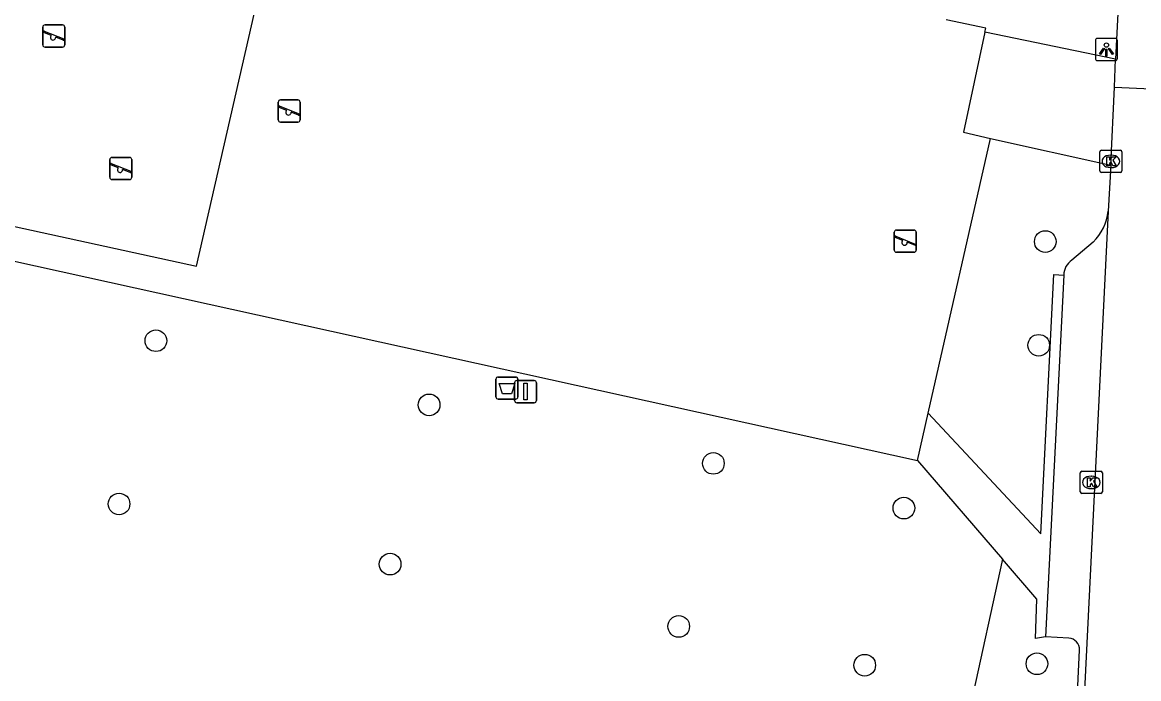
# Model space of a CAD drawing. Extents: x 163686 to 164493, y 382719 to 383870.
# Drawn here: x 164086.6 to 164137, y 383510.4 to 383540 of the extents above; entities that cross this region are included whole.
import ezdxf

# ---------------------------------------------------------------- set-up
doc = ezdxf.new("R2010")
doc.units = 0
for name, color, linetype in [('IMGEO_Afvalbak', 7, 'Continuous'), ('IMGEO_Boom', 7, 'Continuous'), ('IMGEO_Groenvoorziening', 7, 'Continuous'), ('IMGEO_Kolk', 7, 'Continuous'), ('IMGEO_Lichtpunt', 7, 'Continuous'), ('IMGEO_Parkeervlak_open', 7, 'Continuous'), ('IMGEO_Rijbaan_lokaal_open', 7, 'Continuous'), ('IMGEO_Speelvoorziening', 7, 'Continuous'), ('IMGEO_Terreindeel_open', 7, 'Continuous'), ('IMGEO_Verkeersbordpaal', 7, 'Continuous'), ('IMGEO_Voetpad_open', 7, 'Continuous')]:
    doc.layers.add(name, color=color, linetype=linetype)

msp = doc.modelspace()

# ---------------------------------------------------------------- linework, layer by layer
at = {"layer": 'IMGEO_Afvalbak'}
for p, q in [((164108.013, 383523.092), (164108.013, 383523.892)), ((164108.013, 383523.892), (164108.013, 383523.092)), ((164108.113, 383523.992), (164108.903, 383523.992)), ((164108.903, 383523.992), (164108.113, 383523.992)), ((164109.003, 383523.892), (164109.003, 383523.092)), ((164109.003, 383523.092), (164109.003, 383523.892)), ((164108.903, 383522.992), (164108.113, 383522.992)), ((164108.113, 383522.992), (164108.903, 383522.992))]:
    msp.add_line(p, q, dxfattribs=at)
msp.add_lwpolyline([(164108.156, 383523.706), (164108.86, 383523.706), (164108.711, 383523.236), (164108.305, 383523.236), (164108.156, 383523.706)], dxfattribs=at)
for centre, start, end in [((164108.113, 383523.892), 90, 180), ((164108.113, 383523.892), 90, 180), ((164108.903, 383523.892), 0, 90), ((164108.903, 383523.892), 360, 90), ((164108.113, 383523.092), 180, 270), ((164108.113, 383523.092), 180, 270), ((164108.903, 383523.092), 270, 0), ((164108.903, 383523.092), 270, 0)]:
    msp.add_arc(centre, 0.1, start, end, dxfattribs=at)
at = {"layer": 'IMGEO_Boom'}
for centre in [(164132.804, 383530.102), (164092.665, 383525.63), (164132.505, 383525.423), (164104.995, 383522.735), (164117.823, 383520.096), (164091, 383518.262), (164126.42, 383518.076), (164103.235, 383515.547), (164116.258, 383512.739), (164132.428, 383511.054), (164124.653, 383510.987)]:
    msp.add_circle(centre, 0.489, dxfattribs=at)
at = {"layer": 'IMGEO_Groenvoorziening'}
for points in [[(164130.075, 383539.559), (164130.113, 383539.734), (164128.335, 383540.116)], [(164127.518, 383522.366), (164130.335, 383534.762)], [(164082.853, 383529.966), (164127.033, 383520.232)], [(164130.868, 383515.773), (164118.008, 383457.013)]]:
    msp.add_lwpolyline(points, dxfattribs=at)
at = {"layer": 'IMGEO_Kolk'}
for p, q in [((164135.338, 383534.224), (164136.19, 383534.224)), ((164135.263, 383533.298), (164135.263, 383534.15)), ((164135.751, 383534.004), (164135.776, 383534.004)), ((164136.264, 383534.15), (164136.264, 383533.298)), ((164136.19, 383533.224), (164135.338, 383533.224)), ((164135.774, 383533.444), (164135.749, 383533.444)), ((164134.382, 383518.811), (164134.382, 383519.663)), ((164134.457, 383519.737), (164135.309, 383519.737)), ((164135.383, 383519.663), (164135.383, 383518.811)), ((164134.87, 383519.517), (164134.895, 383519.517)), ((164135.309, 383518.737), (164134.457, 383518.737)), ((164134.893, 383518.957), (164134.868, 383518.957))]:
    msp.add_line(p, q, dxfattribs=at)
for points in [[(164135.338, 383534.224), (164136.19, 383534.224)], [(164135.263, 383533.298), (164135.263, 383534.15)], [(164135.584, 383533.924), (164135.707, 383533.924), (164135.707, 383533.773), (164135.837, 383533.924), (164136.001, 383533.924), (164135.855, 383533.773), (164136.008, 383533.524), (164135.856, 383533.524), (164135.771, 383533.688), (164135.707, 383533.621), (164135.707, 383533.524), (164135.584, 383533.524), (164135.584, 383533.924)], [(164136.264, 383534.15), (164136.264, 383533.298)], [(164136.19, 383533.224), (164135.338, 383533.224)], [(164134.382, 383518.811), (164134.382, 383519.663)], [(164134.457, 383519.737), (164135.309, 383519.737)], [(164135.383, 383519.663), (164135.383, 383518.811)], [(164134.703, 383519.437), (164134.826, 383519.437), (164134.826, 383519.286), (164134.956, 383519.437), (164135.12, 383519.437), (164134.974, 383519.286), (164135.127, 383519.037), (164134.975, 383519.037), (164134.89, 383519.201), (164134.826, 383519.134), (164134.826, 383519.037), (164134.703, 383519.037), (164134.703, 383519.437)], [(164135.309, 383518.737), (164134.457, 383518.737)]]:
    msp.add_lwpolyline(points, dxfattribs=at)
for centre, start, end in [((164135.34, 383534.148), 91.552, 178.448), ((164135.34, 383534.148), 91.552, 178.448), ((164136.188, 383534.148), 1.552, 88.448), ((164136.188, 383534.148), 1.552, 88.448), ((164135.34, 383533.3), 181.552, 268.448), ((164135.34, 383533.3), 181.552, 268.448), ((164136.188, 383533.3), 271.552, 358.448), ((164136.188, 383533.3), 271.552, 358.448), ((164134.459, 383519.661), 91.552, 178.448), ((164134.459, 383519.661), 91.552, 178.448), ((164135.307, 383519.661), 1.552, 88.448), ((164135.307, 383519.661), 1.552, 88.448), ((164134.459, 383518.813), 181.552, 268.448), ((164134.459, 383518.813), 181.552, 268.448), ((164135.307, 383518.813), 271.552, 358.448), ((164135.307, 383518.813), 271.552, 358.448)]:
    msp.add_arc(centre, 0.0765, start, end, dxfattribs=at)
for centre, major_axis, ratio, start_param, end_param in [((164135.75, 383533.724), (-0.387, 0.002), 0.722429, 4.712389, 7.853982), ((164135.775, 383533.724), (-0.39, 0.002), 0.717154, 1.570796, 4.712389), ((164134.869, 383519.237), (-0.387, 0.002), 0.722429, 4.712389, 7.853982), ((164134.894, 383519.237), (-0.39, 0.002), 0.717154, 1.570796, 4.712389)]:
    msp.add_ellipse(centre, major_axis=major_axis, ratio=ratio, start_param=start_param, end_param=end_param, dxfattribs=at)
at = {"layer": 'IMGEO_Lichtpunt'}
for p, q in [((164135.965, 383539.268), (164135.157, 383539.268)), ((164135.965, 383539.268), (164135.157, 383539.268)), ((164135.063, 383539.173), (164135.063, 383538.366)), ((164135.063, 383539.173), (164135.063, 383538.366)), ((164136.059, 383538.366), (164136.059, 383539.173)), ((164136.059, 383538.366), (164136.059, 383539.173)), ((164135.157, 383538.272), (164135.965, 383538.272)), ((164135.157, 383538.272), (164135.965, 383538.272))]:
    msp.add_line(p, q, dxfattribs=at)
for points in [[(164135.437, 383538.837), (164135.476, 383538.809), (164135.288, 383538.547), (164135.25, 383538.574), (164135.437, 383538.837)], [(164135.539, 383538.789), (164135.586, 383538.789), (164135.586, 383538.467), (164135.539, 383538.467), (164135.539, 383538.789)], [(164135.649, 383538.809), (164135.687, 383538.836), (164135.874, 383538.574), (164135.835, 383538.546), (164135.649, 383538.809)]]:
    msp.add_lwpolyline(points, dxfattribs=at)
msp.add_circle((164135.562, 383538.971), 0.0994, dxfattribs=at)
for centre, start, end in [((164135.157, 383539.173), 90, 180), ((164135.157, 383539.173), 90, 180), ((164135.965, 383539.173), 0, 90), ((164135.965, 383539.173), 0, 90), ((164135.157, 383538.366), 180, 270), ((164135.157, 383538.366), 180, 270), ((164135.965, 383538.366), 270, 0), ((164135.965, 383538.366), 270, 360)]:
    msp.add_arc(centre, 0.0946, start, end, dxfattribs=at)
at = {"layer": 'IMGEO_Parkeervlak_open'}
for points in [[(164134.965, 383530.08), (164133.998, 383529.266)], [(164133.864, 383512.211), (164132.813, 383512.265)], [(164134.268, 383510.056), (164134.351, 383511.67)]]:
    msp.add_lwpolyline(points, dxfattribs=at)
for centre, radius, start, end in [((164133.351, 383531.722), 2.302, 314.505, 353.8208), ((164134.494, 383528.562), 0.861, 125.1416, 177.8407), ((164133.824, 383511.686), 0.527, 358.3116, 85.6745)]:
    msp.add_arc(centre, radius, start, end, dxfattribs=at)
at = {"layer": 'IMGEO_Rijbaan_lokaal_open'}
for points in [[(164136.18, 383542.483), (164135.975, 383538.337)], [(164135.928, 383537.073), (164135.975, 383538.337)], [(164135.766, 383533.546), (164135.928, 383537.073)], [(164135.928, 383537.073), (164141.528, 383536.822)], [(164135.766, 383533.546), (164135.64, 383531.474)], [(164135.64, 383531.474), (164131.924, 383456.238)]]:
    msp.add_lwpolyline(points, dxfattribs=at)
at = {"layer": 'IMGEO_Speelvoorziening'}
for p, q in [((164087.56, 383538.978), (164087.56, 383539.778)), ((164087.56, 383539.778), (164087.56, 383538.978)), ((164087.66, 383539.878), (164088.45, 383539.878)), ((164088.45, 383539.878), (164087.66, 383539.878)), ((164088.55, 383539.778), (164088.55, 383538.978)), ((164088.55, 383538.978), (164088.55, 383539.778)), ((164087.943, 383539.406), (164087.604, 383539.543)), ((164087.629, 383539.603), (164088.505, 383539.25)), ((164088.481, 383539.19), (164088.141, 383539.327)), ((164088.45, 383538.878), (164087.66, 383538.878)), ((164087.66, 383538.878), (164088.45, 383538.878)), ((164098.184, 383535.592), (164098.184, 383536.392)), ((164098.184, 383536.392), (164098.184, 383535.592)), ((164098.253, 383536.217), (164099.129, 383535.864)), ((164098.284, 383536.492), (164099.074, 383536.492)), ((164099.074, 383536.492), (164098.284, 383536.492)), ((164099.174, 383536.392), (164099.174, 383535.592)), ((164099.174, 383535.592), (164099.174, 383536.392)), ((164098.567, 383536.02), (164098.228, 383536.157)), ((164099.105, 383535.804), (164098.765, 383535.941)), ((164099.074, 383535.492), (164098.284, 383535.492)), ((164098.284, 383535.492), (164099.074, 383535.492)), ((164090.582, 383533.004), (164090.582, 383533.804)), ((164090.582, 383533.804), (164090.582, 383533.004)), ((164090.682, 383533.904), (164091.472, 383533.904)), ((164091.472, 383533.904), (164090.682, 383533.904)), ((164091.572, 383533.804), (164091.572, 383533.004)), ((164091.572, 383533.004), (164091.572, 383533.804)), ((164090.965, 383533.432), (164090.626, 383533.569)), ((164090.651, 383533.629), (164091.527, 383533.276)), ((164091.503, 383533.216), (164091.163, 383533.353)), ((164091.472, 383532.904), (164090.682, 383532.904)), ((164090.682, 383532.904), (164091.472, 383532.904)), ((164125.989, 383529.722), (164125.989, 383530.522)), ((164125.989, 383530.522), (164125.989, 383529.722)), ((164126.372, 383530.15), (164126.033, 383530.287)), ((164126.058, 383530.347), (164126.934, 383529.994)), ((164126.089, 383530.622), (164126.879, 383530.622)), ((164126.879, 383530.622), (164126.089, 383530.622)), ((164126.979, 383530.522), (164126.979, 383529.722)), ((164126.979, 383529.722), (164126.979, 383530.522)), ((164126.91, 383529.934), (164126.57, 383530.071)), ((164126.879, 383529.622), (164126.089, 383529.622)), ((164126.089, 383529.622), (164126.879, 383529.622))]:
    msp.add_line(p, q, dxfattribs=at)
for centre, radius, start, end in [((164087.66, 383539.778), 0.1, 90, 180), ((164087.66, 383539.778), 0.1, 90, 180), ((164088.45, 383539.778), 0.1, 0, 90), ((164088.45, 383539.778), 0.1, 360, 90), ((164087.617, 383539.573), 0.0327, 68.078, 248.078), ((164088.022, 383539.316), 0.12, 130.9928, 5.1632), ((164088.493, 383539.22), 0.0327, 248.078, 68.078), ((164087.66, 383538.978), 0.1, 180, 270), ((164087.66, 383538.978), 0.1, 180, 270), ((164088.45, 383538.978), 0.1, 270, 0), ((164088.45, 383538.978), 0.1, 270, 0), ((164098.284, 383536.392), 0.1, 90, 180), ((164098.284, 383536.392), 0.1, 90, 180), ((164098.241, 383536.187), 0.0327, 68.078, 248.078), ((164099.074, 383536.392), 0.1, 0, 90), ((164099.074, 383536.392), 0.1, 360, 90), ((164098.646, 383535.93), 0.12, 130.9928, 5.1632), ((164099.117, 383535.834), 0.0327, 248.078, 68.078), ((164098.284, 383535.592), 0.1, 180, 270), ((164098.284, 383535.592), 0.1, 180, 270), ((164099.074, 383535.592), 0.1, 270, 0), ((164099.074, 383535.592), 0.1, 270, 0), ((164090.682, 383533.804), 0.1, 90, 180), ((164090.682, 383533.804), 0.1, 90, 180), ((164091.472, 383533.804), 0.1, 0, 90), ((164091.472, 383533.804), 0.1, 360, 90), ((164090.639, 383533.599), 0.0327, 68.078, 248.078), ((164091.044, 383533.342), 0.12, 130.9928, 5.1632), ((164091.515, 383533.246), 0.0327, 248.078, 68.078), ((164090.682, 383533.004), 0.1, 180, 270), ((164090.682, 383533.004), 0.1, 180, 270), ((164091.472, 383533.004), 0.1, 270, 0), ((164091.472, 383533.004), 0.1, 270, 0), ((164126.089, 383530.522), 0.1, 90, 180), ((164126.089, 383530.522), 0.1, 90, 180), ((164126.046, 383530.317), 0.0327, 68.078, 248.078), ((164126.451, 383530.06), 0.12, 130.9928, 5.1632), ((164126.879, 383530.522), 0.1, 0, 90), ((164126.879, 383530.522), 0.1, 360, 90), ((164126.089, 383529.722), 0.1, 180, 270), ((164126.089, 383529.722), 0.1, 180, 270), ((164126.879, 383529.722), 0.1, 270, 0), ((164126.879, 383529.722), 0.1, 270, 0), ((164126.922, 383529.964), 0.0327, 248.078, 68.078)]:
    msp.add_arc(centre, radius, start, end, dxfattribs=at)
at = {"layer": 'IMGEO_Terreindeel_open'}
msp.add_lwpolyline([(164086.13, 383546.665), (164082.548, 383531.595), (164094.502, 383528.991), (164097.95, 383544.121), (164086.13, 383546.665)], dxfattribs=at)
at = {"layer": 'IMGEO_Verkeersbordpaal'}
for p, q in [((164108.85, 383522.934), (164108.85, 383523.734)), ((164108.85, 383523.734), (164108.85, 383522.934)), ((164108.95, 383523.834), (164109.74, 383523.834)), ((164109.74, 383523.834), (164108.95, 383523.834)), ((164109.84, 383523.734), (164109.84, 383522.934)), ((164109.84, 383522.934), (164109.84, 383523.734)), ((164109.74, 383522.834), (164108.95, 383522.834)), ((164108.95, 383522.834), (164109.74, 383522.834))]:
    msp.add_line(p, q, dxfattribs=at)
msp.add_lwpolyline([(164109.27, 383523.709), (164109.42, 383523.709), (164109.42, 383522.959), (164109.27, 383522.959), (164109.27, 383523.709)], dxfattribs=at)
for centre, start, end in [((164108.95, 383523.734), 90, 180), ((164108.95, 383523.734), 90, 180), ((164109.74, 383523.734), 0, 90), ((164109.74, 383523.734), 360, 90), ((164108.95, 383522.934), 180, 270), ((164108.95, 383522.934), 180, 270), ((164109.74, 383522.934), 270, 0), ((164109.74, 383522.934), 270, 0)]:
    msp.add_arc(centre, 0.1, start, end, dxfattribs=at)
at = {"layer": 'IMGEO_Voetpad_open'}
for points in [[(164130.075, 383539.559), (164129.112, 383535.036), (164130.335, 383534.762)], [(164135.975, 383538.337), (164130.075, 383539.559)], [(164130.335, 383534.762), (164135.766, 383533.546)], [(164127.518, 383522.366), (164132.601, 383516.91), (164133.187, 383528.624), (164133.633, 383528.594)], [(164133.633, 383528.594), (164132.813, 383512.265)], [(164127.033, 383520.232), (164127.518, 383522.366)], [(164127.033, 383520.232), (164130.868, 383515.773)], [(164132.813, 383512.265), (164132.358, 383512.192), (164132.427, 383513.96), (164130.868, 383515.773)]]:
    msp.add_lwpolyline(points, dxfattribs=at)

doc.saveas('drawing.dxf')
